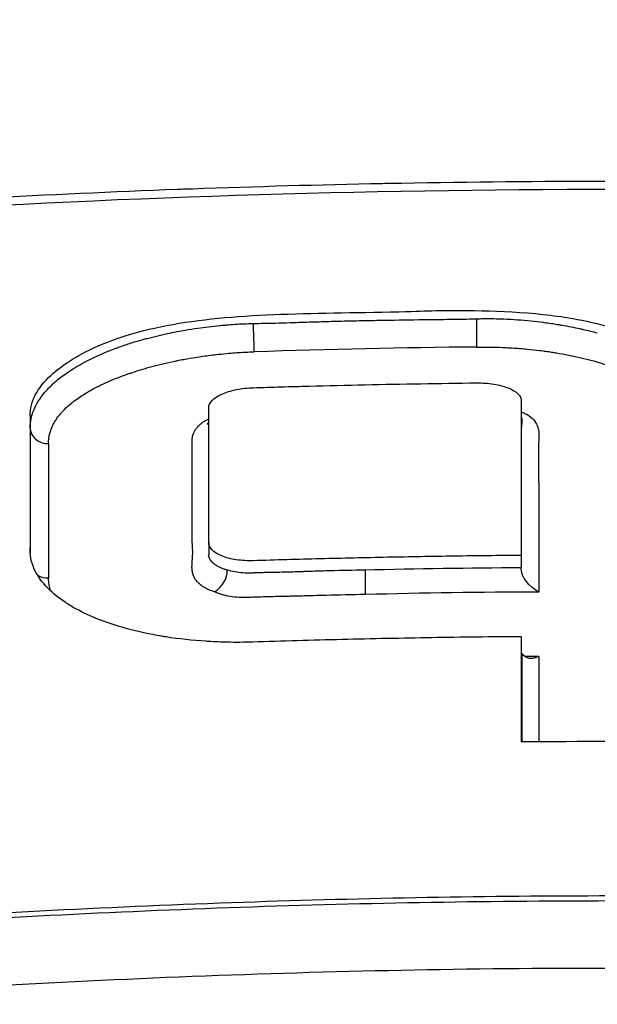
# Model space of a CAD drawing. Header units: millimetres. Extents: x 0 to 4378, y 0 to 2376.
# Tile 474 of 656: x 2244.38 to 2251.01, y 721.43 to 732.73. Entities that reach past the tile are written whole.
import ezdxf

# ---------------------------------------------------------------- set-up
doc = ezdxf.new("R2010")
doc.units = ezdxf.units.MM
doc.header["$LTSCALE"] = 0.2

# ---------------------------------------------------------------- blocks, each defined once
blk = doc.blocks.new('A$C1d6742d2')
for p, q in [((-1.025, 228.436), (-1.025, 228.289)), ((-6.66, 228.272), (-6.66, 226.69)), ((-1.021, 228.243), (-1.02, 228.24)), ((-4.611, 227.483), (-4.611, 227.484)), ((-4.611, 227.317), (-4.611, 227.328)), ((-4.611, 226.948), (-4.611, 227.043)), ((-4.61, 227.042), (-4.61, 227.043)), ((-4.611, 226.814), (-4.611, 226.672)), ((-1.025, 226.664), (-1.025, 226.523)), ((-1.025, 226.523), (-1.025, 226.523)), ((-2.818, 226.496), (-2.818, 226.215))]:
    blk.add_line(p, q)
for start, end in [(90.98951, 90.99515), (90.83703, 90.8371)]:
    blk.add_arc((0, 169.2), 59, start, end)
for centre, major_axis, ratio, start_param, end_param in [((-1.536, 229.239), (0.002, -0.2), 0.006032, 0.409828, 2.356186), ((-4.097, 229.185), (0.006, -0.2), 0.015804, 0.409867, 2.35588), ((-1.161, 139.188), (92.936, 5.733), 0.96505, 1.515327, 1.542789), ((-6.46, 228.13), (-0.2, 0), 0.908862, 0, 1.625581), ((-6.409, 118.486), (-0.039, 120.439), 0.000107, 0.43025, 0.459999), ((0.041, 122.855), (-116.423, 0), 0.890474, 4.721541, 4.736947), ((-6.46, 226.584), (0.2, 0), 0.896053, 4.09135, 4.767956), ((-5.033, 226.616), (-0.619, 0.211), 0.64261, 2.664807, 3.357902), ((-1.217, 167.764), (-66.432, -1.852), 0.879838, 4.681936, 4.711958), ((-1.011, 117.836), (-0.012, 121.689), 0.000054, 0.480754, 0.501809), ((0.044, 123.043), (-115.144, 0), 0.88988, 4.719923, 4.721303), ((-0.805, 117.818), (-0.017, 121.311), 0.000063, 0.478501, 0.495753), ((0.038, 123.957), (-112.94, 0), 0.890474, 4.703649, 4.721796)]:
    blk.add_ellipse(centre, major_axis=major_axis, ratio=ratio, start_param=start_param, end_param=end_param)
for points, knots in [([(0.102, 215.541), (0.073, 215.541), (0.05, 215.541), (-0.001, 215.541), (-0.027, 215.541), (-0.104, 215.542), (-0.156, 215.542), (-0.311, 215.542), (-0.414, 215.542), (-0.728, 215.544), (-0.937, 215.546), (-1.592, 215.554), (-2.038, 215.562), (-3.597, 215.599), (-4.724, 215.643), (-7.384, 215.783), (-8.926, 215.893), (-11.398, 216.114), (-12.352, 216.211), (-14.431, 216.448), (-15.551, 216.594), (-17.307, 216.85), (-17.96, 216.951), (-19.399, 217.19), (-20.182, 217.331), (-21.981, 217.679), (-22.985, 217.893), (-24.769, 218.312), (-25.556, 218.512), (-27.169, 218.955), (-27.986, 219.2), (-29.629, 219.738), (-30.447, 220.032), (-31.975, 220.641), (-32.685, 220.954), (-34.002, 221.599), (-34.609, 221.931), (-35.701, 222.607), (-36.188, 222.949), (-37.052, 223.649), (-37.429, 224.006), (-39.032, 225.827), (-39.351, 227.339), (-38.529, 229.184), (-38.323, 229.528), (-37.68, 230.38), (-37.179, 230.884), (-36.257, 231.622), (-35.922, 231.865), (-35.195, 232.345), (-34.804, 232.582), (-34.388, 232.814)], [0.000001, 0.000001, 0.000001, 0.000001, 0.008819, 0.008819, 0.017845, 0.017845, 0.035907, 0.035907, 0.072142, 0.072142, 0.145603, 0.145603, 0.301295, 0.301295, 0.697741, 0.697741, 1.249711, 1.249711, 1.602669, 1.602669, 2.03028, 2.03028, 2.287616, 2.287616, 2.606653, 2.606653, 3.037248, 3.037248, 3.398951, 3.398951, 3.802683, 3.802683, 4.249515, 4.249515, 4.69033, 4.69033, 5.131374, 5.131374, 5.563894, 5.563894, 5.99898, 5.99898, 7.754072, 7.754072, 8.158843, 8.158843, 8.768031, 8.768031, 9.073942, 9.073942, 9.38062, 9.38062, 9.38062, 9.38062]), ([(0.102, 214.808), (-0.128, 214.808), (-0.77, 214.808), (-2.258, 214.832), (-2.848, 214.846), (-3.827, 214.876), (-4.219, 214.89), (-6.161, 214.968), (-7.715, 215.057), (-9.686, 215.205), (-10.121, 215.24), (-11.708, 215.374), (-12.848, 215.487), (-15.467, 215.783), (-16.933, 215.977), (-20.257, 216.487), (-22.078, 216.822), (-24.793, 217.41), (-25.749, 217.637), (-27.168, 218.005), (-27.657, 218.138), (-28.609, 218.411), (-29.077, 218.551), (-29.756, 218.765), (-29.977, 218.837), (-30.414, 218.981), (-30.635, 219.056), (-31.069, 219.207), (-31.278, 219.282), (-31.689, 219.431), (-31.89, 219.506), (-32.292, 219.66), (-32.498, 219.741), (-32.906, 219.905), (-33.107, 219.988), (-33.497, 220.154), (-33.689, 220.237), (-34.223, 220.476), (-34.556, 220.633), (-35.042, 220.874), (-35.211, 220.96), (-35.71, 221.222), (-36.036, 221.402), (-36.475, 221.663), (-36.617, 221.749), (-36.819, 221.876), (-36.888, 221.92), (-37.021, 222.006), (-37.088, 222.05), (-37.419, 222.272), (-37.668, 222.449), (-38.02, 222.72), (-38.134, 222.811), (-38.353, 222.991), (-38.459, 223.082), (-38.663, 223.264), (-38.76, 223.354), (-38.902, 223.492), (-38.949, 223.538), (-39.039, 223.629), (-39.081, 223.674), (-39.168, 223.765), (-39.211, 223.812), (-39.33, 223.944), (-39.407, 224.034), (-40.042, 224.808), (-40.401, 225.506), (-40.564, 226.274), (-40.576, 226.339), (-40.597, 226.469), (-40.605, 226.533), (-40.618, 226.659), (-40.623, 226.721), (-40.629, 226.843), (-40.63, 226.903), (-40.63, 227.021), (-40.628, 227.08), (-40.619, 227.249), (-40.608, 227.363), (-40.561, 227.688), (-40.509, 227.902), (-40.412, 228.198), (-40.379, 228.29), (-40.324, 228.424), (-40.306, 228.467), (-40.25, 228.594), (-40.21, 228.677), (-40.127, 228.838), (-40.085, 228.915), (-39.955, 229.138), (-39.862, 229.283), (-39.58, 229.679), (-39.373, 229.93), (-38.964, 230.365), (-38.774, 230.55), (-38.26, 231.009), (-37.919, 231.282), (-37.357, 231.683), (-37.162, 231.816), (-36.856, 232.014), (-36.753, 232.08), (-36.594, 232.178), (-36.541, 232.21), (-36.46, 232.259), (-36.433, 232.275), (-36.392, 232.3), (-36.378, 232.308), (-36.351, 232.324), (-36.337, 232.332), (-36.324, 232.34)], [0.000002, 0.000002, 0.000002, 0.000002, 0.069197, 0.069197, 0.114534, 0.114534, 0.144702, 0.144702, 0.264696, 0.264696, 0.298939, 0.298939, 0.390543, 0.390543, 0.512586, 0.512586, 0.675499, 0.675499, 0.768567, 0.768567, 0.818982, 0.818982, 0.869168, 0.869168, 0.893816, 0.893816, 0.918563, 0.918563, 0.942438, 0.942438, 0.965778, 0.965778, 0.990015, 0.990015, 1.013238, 1.013238, 1.036561, 1.036561, 1.079437, 1.079437, 1.103029, 1.103029, 1.150554, 1.150554, 1.170118, 1.170118, 1.179962, 1.179962, 1.190604, 1.190604, 1.231769, 1.231769, 1.252381, 1.252381, 1.273109, 1.273109, 1.29373, 1.29373, 1.303437, 1.303437, 1.31286, 1.31286, 1.322284, 1.322284, 1.341511, 1.341511, 1.488539, 1.488539, 1.502369, 1.502369, 1.515667, 1.515667, 1.528459, 1.528459, 1.540776, 1.540776, 1.552791, 1.552791, 1.576553, 1.576553, 1.621793, 1.621793, 1.642228, 1.642228, 1.65172, 1.65172, 1.669964, 1.669964, 1.68722, 1.68722, 1.719636, 1.719636, 1.776396, 1.776396, 1.818992, 1.818992, 1.882883, 1.882883, 1.914826, 1.914826, 1.930788, 1.930788, 1.938768, 1.938768, 1.942759, 1.942759, 1.944754, 1.944754, 1.946743, 1.946743, 1.946743, 1.946743]), ([(-9.534, 230.518), (-9.513, 230.525), (-9.493, 230.532), (-9.471, 230.538), (-9.461, 230.541), (-9.45, 230.544), (-9.439, 230.547), (-9.429, 230.55), (-9.418, 230.554), (-9.407, 230.557), (-9.396, 230.56), (-9.385, 230.562), (-9.374, 230.565), (-9.363, 230.568), (-9.352, 230.571), (-9.341, 230.574), (-9.319, 230.58), (-9.296, 230.585), (-9.273, 230.59), (-9.182, 230.612), (-9.087, 230.63), (-8.989, 230.644), (-8.892, 230.659), (-8.792, 230.67), (-8.693, 230.678), (-8.668, 230.679), (-8.643, 230.681), (-8.618, 230.683), (-8.593, 230.684), (-8.568, 230.686), (-8.543, 230.687), (-8.493, 230.691), (-8.443, 230.694), (-8.393, 230.697), (-7.994, 230.722), (-7.595, 230.745), (-7.196, 230.766), (-6.454, 230.806), (-5.711, 230.84), (-4.968, 230.868), (-4.912, 230.87), (-4.855, 230.872), (-4.799, 230.874), (-4.072, 230.9), (-3.345, 230.92), (-2.618, 230.935), (-2.546, 230.936), (-2.473, 230.937), (-2.4, 230.939), (-1.601, 230.953), (-0.803, 230.96), (-0.004, 230.961)], [-1, -1, -1, -1, -0.9989185, -0.9989185, -0.9989185, -0.9983778, -0.9983778, -0.9983778, -0.9978371, -0.9978371, -0.9978371, -0.9972963, -0.9972963, -0.9972963, -0.9967556, -0.9967556, -0.9967556, -0.9956741, -0.9956741, -0.9956741, -0.9913482, -0.9913482, -0.9913482, -0.9870224, -0.9870224, -0.9870224, -0.9859409, -0.9859409, -0.9859409, -0.9848594, -0.9848594, -0.9848594, -0.9826965, -0.9826965, -0.9826965, -0.965393, -0.965393, -0.965393, -0.9332255, -0.9332255, -0.9332255, -0.930786, -0.930786, -0.930786, -0.8993296, -0.8993296, -0.8993296, -0.896179, -0.896179, -0.896179, -0.8616263, -0.8616263, -0.8616263, -0.8616263]), ([(-8.636, 230.589), (-5.749, 230.775), (-2.857, 230.868), (2.907, 230.868), (5.774, 230.777), (8.636, 230.594)], [0, 0, 0, 0, 0.502185, 0.502185, 1, 1, 1, 1]), ([(-6.66, 228.272), (-6.662, 228.35), (-6.643, 228.428), (-6.561, 228.583), (-6.5, 228.659), (-6.315, 228.83), (-6.146, 228.953), (-5.717, 229.139), (-5.476, 229.229), (-4.33, 229.451), (-3.47, 229.437), (-2.211, 229.467), (-2.143, 229.471), (-1.66, 229.48), (-1.156, 229.478), (-0.505, 229.398), (-0.185, 229.35), (0.383, 229.154), (0.576, 229.052), (0.893, 228.806), (0.985, 228.672), (1.038, 228.427), (1.027, 228.231), (1.03, 227.648), (1.029, 227.163), (1.025, 226.665)], [-3.167848, -3.167848, -3.167848, -3.167848, -2.81724, -2.81724, -2.467917, -2.467917, -1.999757, -1.999757, -1.713271, -1.713271, -1.133006, -1.133006, -1.013161, -1.013161, -0.71142, -0.71142, -0.596427, -0.596427, -0.511366, -0.511366, -0.413735, -0.413735, -0.334218, -0.334218, -0.000001, -0.000001, -0.000001, -0.000001]), ([(-4.099, 229.326), (-4.058, 229.327), (-4.017, 229.328), (-3.976, 229.329), (-3.864, 229.331), (-3.752, 229.335), (-3.64, 229.338), (-3.599, 229.339), (-3.558, 229.341), (-3.517, 229.342), (-3.441, 229.344), (-3.364, 229.346), (-3.288, 229.349)], [0, 0, 0, 0, 0.0479531, 0.0479531, 0.0479531, 0.1793013, 0.1793013, 0.1793013, 0.2270696, 0.2270696, 0.2270696, 0.3166278, 0.3166278, 0.3166278, 0.3166278]), ([(-3.288, 229.349), (-3.211, 229.351), (-3.135, 229.353), (-2.982, 229.357), (-2.906, 229.359), (-2.753, 229.362), (-2.676, 229.363), (-2.447, 229.367), (-2.294, 229.369), (-2.141, 229.371)], [0.3166278, 0.3166278, 0.3166278, 0.3166278, 0.4061861, 0.4061861, 0.4957443, 0.4957443, 0.5853026, 0.5853026, 0.7644191, 0.7644191, 0.7644191, 0.7644191]), ([(-2.141, 229.371), (-2.102, 229.371), (-2.064, 229.372), (-1.988, 229.373), (-1.949, 229.373), (-1.835, 229.375), (-1.758, 229.376), (-1.682, 229.377)], [0.7644191, 0.7644191, 0.7644191, 0.7644191, 0.8091982, 0.8091982, 0.8539773, 0.8539773, 0.9435356, 0.9435356, 0.9435356, 0.9435356]), ([(-1.682, 229.377), (-1.643, 229.378), (-1.605, 229.379), (-1.567, 229.38), (-1.557, 229.38), (-1.547, 229.38), (-1.537, 229.381)], [0.94353556, 0.94353556, 0.94353556, 0.94353556, 0.98831468, 0.98831468, 0.98831468, 1, 1, 1, 1]), ([(-1.537, 229.381), (-1.528, 229.381), (-1.519, 229.381), (-1.51, 229.381), (-1.49, 229.382), (-1.471, 229.382), (-1.452, 229.382), (-1.414, 229.382), (-1.376, 229.382), (-1.338, 229.382), (-1.3, 229.381), (-1.261, 229.38), (-1.224, 229.378), (-1.119, 229.374), (-1.015, 229.367), (-0.913, 229.356), (-0.867, 229.351), (-0.821, 229.346), (-0.775, 229.34), (-0.77, 229.34), (-0.765, 229.339), (-0.76, 229.338), (-0.733, 229.335), (-0.707, 229.331), (-0.681, 229.327), (-0.657, 229.324), (-0.633, 229.32), (-0.609, 229.316), (-0.592, 229.313), (-0.576, 229.311), (-0.559, 229.308), (-0.488, 229.295), (-0.419, 229.282), (-0.351, 229.267), (-0.338, 229.264), (-0.326, 229.262), (-0.314, 229.259), (-0.259, 229.246), (-0.205, 229.233), (-0.152, 229.219)], [0, 0, 0, 0, 0.006847, 0.006847, 0.006847, 0.0211685, 0.0211685, 0.0211685, 0.0498115, 0.0498115, 0.0498115, 0.078454, 0.078454, 0.078454, 0.1572822, 0.1572822, 0.1572822, 0.1930264, 0.1930264, 0.1930264, 0.1970013, 0.1970013, 0.1970013, 0.2176955, 0.2176955, 0.2176955, 0.2367866, 0.2367866, 0.2367866, 0.2503124, 0.2503124, 0.2503124, 0.3075983, 0.3075983, 0.3075983, 0.3179704, 0.3179704, 0.3179704, 0.3648843, 0.3648843, 0.3648843, 0.3648843]), ([(-5.636, 229.058), (-5.592, 229.073), (-5.547, 229.088), (-5.501, 229.103), (-5.454, 229.118), (-5.405, 229.132), (-5.355, 229.145), (-5.338, 229.15), (-5.321, 229.155), (-5.304, 229.159), (-5.223, 229.18), (-5.139, 229.2), (-5.054, 229.217), (-4.997, 229.229), (-4.94, 229.24), (-4.881, 229.25), (-4.834, 229.258), (-4.786, 229.266), (-4.737, 229.273), (-4.655, 229.285), (-4.571, 229.295), (-4.488, 229.303), (-4.47, 229.305), (-4.452, 229.306), (-4.434, 229.308), (-4.426, 229.309), (-4.419, 229.309), (-4.411, 229.31), (-4.343, 229.316), (-4.274, 229.32), (-4.205, 229.323), (-4.17, 229.324), (-4.134, 229.325), (-4.099, 229.326)], [0.5888782, 0.5888782, 0.5888782, 0.5888782, 0.629847, 0.629847, 0.629847, 0.6724133, 0.6724133, 0.6724133, 0.6871058, 0.6871058, 0.6871058, 0.7558771, 0.7558771, 0.7558771, 0.8016234, 0.8016234, 0.8016234, 0.8390809, 0.8390809, 0.8390809, 0.9026433, 0.9026433, 0.9026433, 0.9161411, 0.9161411, 0.9161411, 0.9219218, 0.9219218, 0.9219218, 0.9733998, 0.9733998, 0.9733998, 1, 1, 1, 1]), ([(-6.66, 228.13), (-6.66, 228.197), (-6.647, 228.266), (-6.592, 228.4), (-6.55, 228.467), (-6.468, 228.565), (-6.438, 228.597), (-6.371, 228.659), (-6.334, 228.69), (-6.214, 228.78), (-6.123, 228.837), (-5.92, 228.944), (-5.808, 228.994), (-5.671, 229.045), (-5.653, 229.051), (-5.636, 229.058)], [0, 0, 0, 0, 0.1145176, 0.1145176, 0.2290353, 0.2290353, 0.2862941, 0.2862941, 0.3435529, 0.3435529, 0.4580705, 0.4580705, 0.5725882, 0.5725882, 0.5888782, 0.5888782, 0.5888782, 0.5888782]), ([(-5.884, 228.603), (-5.871, 228.609), (-5.858, 228.615), (-5.845, 228.622), (-5.813, 228.637), (-5.78, 228.652), (-5.745, 228.667), (-5.733, 228.672), (-5.722, 228.677), (-5.71, 228.682), (-5.686, 228.692), (-5.662, 228.702), (-5.637, 228.711), (-5.612, 228.721), (-5.587, 228.73), (-5.56, 228.74), (-5.557, 228.741), (-5.553, 228.742), (-5.549, 228.743), (-5.535, 228.748), (-5.521, 228.753), (-5.507, 228.758), (-5.471, 228.771), (-5.433, 228.783), (-5.395, 228.795), (-5.357, 228.806), (-5.319, 228.817), (-5.279, 228.828), (-5.269, 228.831), (-5.259, 228.834), (-5.249, 228.836), (-5.207, 228.847), (-5.165, 228.858), (-5.121, 228.868), (-5.077, 228.879), (-5.032, 228.888), (-4.987, 228.898), (-4.982, 228.899), (-4.976, 228.9), (-4.971, 228.901), (-4.923, 228.91), (-4.875, 228.919), (-4.826, 228.927), (-4.778, 228.936), (-4.729, 228.943), (-4.679, 228.95), (-4.62, 228.959), (-4.56, 228.966), (-4.501, 228.973), (-4.46, 228.977), (-4.419, 228.981), (-4.379, 228.985), (-4.319, 228.99), (-4.259, 228.994), (-4.199, 228.997), (-4.196, 228.997), (-4.192, 228.997), (-4.189, 228.997), (-4.156, 228.999), (-4.123, 229), (-4.09, 229.001)], [-0.5, -0.5, -0.5, -0.5, -0.4834567, -0.4834567, -0.4834567, -0.4436256, -0.4436256, -0.4436256, -0.4306206, -0.4306206, -0.4306206, -0.4043494, -0.4043494, -0.4043494, -0.3785726, -0.3785726, -0.3785726, -0.375, -0.375, -0.375, -0.3614928, -0.3614928, -0.3614928, -0.3269363, -0.3269363, -0.3269363, -0.2930264, -0.2930264, -0.2930264, -0.2845545, -0.2845545, -0.2845545, -0.25, -0.25, -0.25, -0.2156939, -0.2156939, -0.2156939, -0.2116617, -0.2116617, -0.2116617, -0.1760014, -0.1760014, -0.1760014, -0.140341, -0.140341, -0.140341, -0.0974214, -0.0974214, -0.0974214, -0.0683384, -0.0683384, -0.0683384, -0.0257684, -0.0257684, -0.0257684, -0.0233155, -0.0233155, -0.0233155, -0.0000006, -0.0000006, -0.0000006, -0.0000006]), ([(-1.534, 229.056), (-1.471, 229.057), (-1.41, 229.056), (-1.349, 229.055), (-1.314, 229.054), (-1.279, 229.053), (-1.244, 229.052), (-1.183, 229.049), (-1.123, 229.046), (-1.063, 229.042), (-1.054, 229.041), (-1.046, 229.04), (-1.037, 229.04), (-1.01, 229.038), (-0.983, 229.035), (-0.956, 229.033), (-0.909, 229.028), (-0.862, 229.023), (-0.815, 229.017), (-0.791, 229.014), (-0.767, 229.011), (-0.743, 229.008), (-0.721, 229.005), (-0.699, 229.002), (-0.677, 228.998), (-0.658, 228.995), (-0.64, 228.992), (-0.621, 228.989), (-0.573, 228.982), (-0.527, 228.973), (-0.481, 228.964), (-0.456, 228.959), (-0.43, 228.954), (-0.405, 228.948), (-0.36, 228.939), (-0.316, 228.928), (-0.273, 228.918), (-0.251, 228.912), (-0.23, 228.906), (-0.209, 228.901), (-0.167, 228.889), (-0.126, 228.877), (-0.086, 228.865), (-0.078, 228.862), (-0.07, 228.86), (-0.062, 228.857), (-0.036, 228.849), (-0.01, 228.84), (0.016, 228.831), (0.023, 228.828), (0.03, 228.826), (0.038, 228.823), (0.05, 228.819), (0.063, 228.814), (0.075, 228.809), (0.094, 228.802), (0.113, 228.795), (0.131, 228.788), (0.174, 228.77), (0.215, 228.752), (0.255, 228.734), (0.273, 228.725), (0.29, 228.716), (0.308, 228.708), (0.345, 228.689), (0.381, 228.669), (0.415, 228.649), (0.417, 228.647), (0.419, 228.646), (0.421, 228.645), (0.443, 228.632), (0.463, 228.618), (0.483, 228.605), (0.508, 228.588), (0.532, 228.571), (0.555, 228.553), (0.557, 228.552), (0.558, 228.55), (0.56, 228.549), (0.573, 228.539), (0.586, 228.528), (0.598, 228.518), (0.611, 228.506), (0.624, 228.495), (0.636, 228.483), (0.666, 228.454), (0.693, 228.425), (0.716, 228.395), (0.731, 228.375), (0.745, 228.354), (0.758, 228.334), (0.763, 228.325), (0.768, 228.316), (0.772, 228.307), (0.781, 228.29), (0.789, 228.273), (0.796, 228.255), (0.805, 228.231), (0.811, 228.207), (0.816, 228.183), (0.817, 228.181), (0.817, 228.178), (0.817, 228.176), (0.82, 228.16), (0.822, 228.144), (0.823, 228.128), (0.823, 228.121), (0.823, 228.113), (0.823, 228.106)], [-1, -1, -1, -1, -0.951127, -0.951127, -0.951127, -0.923132, -0.923132, -0.923132, -0.874185, -0.874185, -0.874185, -0.866852, -0.866852, -0.866852, -0.844796, -0.844796, -0.844796, -0.805472, -0.805472, -0.805472, -0.784988, -0.784988, -0.784988, -0.766091, -0.766091, -0.766091, -0.75, -0.75, -0.75, -0.708355, -0.708355, -0.708355, -0.684818, -0.684818, -0.684818, -0.642539, -0.642539, -0.642539, -0.621242, -0.621242, -0.621242, -0.579299, -0.579299, -0.579299, -0.571018, -0.571018, -0.571018, -0.543065, -0.543065, -0.543065, -0.53515, -0.53515, -0.53515, -0.521386, -0.521386, -0.521386, -0.500243, -0.500243, -0.500243, -0.450873, -0.450873, -0.450873, -0.428071, -0.428071, -0.428071, -0.378368, -0.378368, -0.378368, -0.375, -0.375, -0.375, -0.343231, -0.343231, -0.343231, -0.303085, -0.303085, -0.303085, -0.299921, -0.299921, -0.299921, -0.276652, -0.276652, -0.276652, -0.251805, -0.251805, -0.251805, -0.190455, -0.190455, -0.190455, -0.149005, -0.149005, -0.149005, -0.131501, -0.131501, -0.131501, -0.097174, -0.097174, -0.097174, -0.049808, -0.049808, -0.049808, -0.045044, -0.045044, -0.045044, -0.014465, -0.014465, -0.014465, 0, 0, 0, 0]), ([(-6.45, 227.948), (-6.45, 227.958), (-6.449, 227.968), (-6.449, 227.979), (-6.447, 228.003), (-6.443, 228.028), (-6.438, 228.052), (-6.434, 228.067), (-6.43, 228.083), (-6.425, 228.098), (-6.421, 228.109), (-6.417, 228.121), (-6.412, 228.132), (-6.402, 228.156), (-6.39, 228.179), (-6.376, 228.203), (-6.372, 228.209), (-6.368, 228.216), (-6.364, 228.222), (-6.35, 228.243), (-6.334, 228.264), (-6.317, 228.284), (-6.311, 228.292), (-6.304, 228.3), (-6.297, 228.308), (-6.295, 228.31), (-6.293, 228.313), (-6.29, 228.315), (-6.282, 228.324), (-6.273, 228.333), (-6.264, 228.343), (-6.24, 228.366), (-6.215, 228.389), (-6.187, 228.411), (-6.178, 228.419), (-6.168, 228.426), (-6.159, 228.434), (-6.139, 228.448), (-6.119, 228.463), (-6.097, 228.478), (-6.077, 228.492), (-6.056, 228.505), (-6.034, 228.519), (-6.006, 228.536), (-5.976, 228.554), (-5.944, 228.571), (-5.925, 228.581), (-5.905, 228.592), (-5.884, 228.603)], [-1, -1, -1, -1, -0.9789403, -0.9789403, -0.9789403, -0.927588, -0.927588, -0.927588, -0.8948124, -0.8948124, -0.8948124, -0.8705024, -0.8705024, -0.8705024, -0.8184301, -0.8184301, -0.8184301, -0.8041932, -0.8041932, -0.8041932, -0.7573291, -0.7573291, -0.7573291, -0.7389696, -0.7389696, -0.7389696, -0.7338237, -0.7338237, -0.7338237, -0.712432, -0.712432, -0.712432, -0.6584386, -0.6584386, -0.6584386, -0.6405206, -0.6405206, -0.6405206, -0.6044524, -0.6044524, -0.6044524, -0.5709489, -0.5709489, -0.5709489, -0.5269824, -0.5269824, -0.5269824, -0.5, -0.5, -0.5, -0.5]), ([(-4.611, 228.36), (-4.611, 228.416), (-4.558, 228.472), (-4.414, 228.537), (-4.357, 228.554), (-4.233, 228.58), (-4.166, 228.587), (-3.992, 228.593), (-3.885, 228.596), (-3.672, 228.602), (-3.565, 228.605), (-3.245, 228.613), (-3.032, 228.619), (-2.605, 228.628), (-2.391, 228.632), (-1.964, 228.639), (-1.751, 228.642), (-1.47, 228.645), (-1.403, 228.641), (-1.279, 228.62), (-1.222, 228.605), (-1.078, 228.547), (-1.025, 228.494), (-1.025, 228.401), (-1.025, 228.365), (-1.025, 228.294), (-1.025, 228.258), (-1.025, 228.15), (-1.025, 228.078), (-1.025, 227.86), (-1.025, 227.714), (-1.025, 227.418), (-1.025, 227.269), (-1.025, 227.044), (-1.025, 226.968), (-1.025, 226.817), (-1.025, 226.74), (-1.025, 226.664)], [0, 0, 0, 0, 0.049586, 0.049586, 0.074046, 0.074046, 0.09857, 0.09857, 0.137167, 0.137167, 0.175764, 0.175764, 0.252958, 0.252958, 0.330152, 0.330152, 0.407345, 0.407345, 0.43188, 0.43188, 0.45635, 0.45635, 0.505944, 0.505944, 0.536823, 0.536823, 0.567702, 0.567702, 0.629461, 0.629461, 0.752975, 0.752975, 0.876487, 0.876487, 0.938244, 0.938244, 1, 1, 1, 1]), ([(-1.025, 226.664), (-1.281, 226.662), (-1.537, 226.659), (-2.05, 226.652), (-2.306, 226.647), (-2.818, 226.637), (-3.074, 226.631), (-3.459, 226.621), (-3.587, 226.618), (-3.843, 226.611), (-3.971, 226.607), (-4.166, 226.601), (-4.233, 226.604), (-4.357, 226.623), (-4.414, 226.638), (-4.558, 226.698), (-4.611, 226.753), (-4.611, 226.947), (-4.611, 227.079), (-4.611, 227.34), (-4.611, 227.47), (-4.611, 227.728), (-4.611, 227.855), (-4.611, 228.046), (-4.611, 228.109), (-4.611, 228.203), (-4.611, 228.234), (-4.611, 228.297), (-4.611, 228.328), (-4.611, 228.36)], [0, 0, 0, 0, 0.102758, 0.102758, 0.205514, 0.205514, 0.30827, 0.30827, 0.359648, 0.359648, 0.411026, 0.411026, 0.438236, 0.438236, 0.465377, 0.465377, 0.5204, 0.5204, 0.640302, 0.640302, 0.760202, 0.760202, 0.880101, 0.880101, 0.94005, 0.94005, 0.970025, 0.970025, 1, 1, 1, 1]), ([(-4.803, 226.933), (-4.803, 226.966), (-4.803, 227), (-4.803, 227.034), (-4.803, 227.058), (-4.803, 227.082), (-4.803, 227.105), (-4.802, 227.161), (-4.803, 227.216), (-4.803, 227.271), (-4.803, 227.282), (-4.803, 227.294), (-4.803, 227.305), (-4.803, 227.318), (-4.803, 227.331), (-4.803, 227.341), (-4.803, 227.359), (-4.803, 227.377), (-4.803, 227.398), (-4.803, 227.405), (-4.803, 227.411), (-4.803, 227.418), (-4.803, 227.437), (-4.803, 227.457), (-4.803, 227.48), (-4.803, 227.5), (-4.802, 227.522), (-4.802, 227.545), (-4.802, 227.553), (-4.802, 227.562), (-4.802, 227.57), (-4.802, 227.589), (-4.802, 227.608), (-4.802, 227.628), (-4.802, 227.643), (-4.802, 227.659), (-4.802, 227.671), (-4.802, 227.692), (-4.802, 227.71), (-4.802, 227.725), (-4.802, 227.727), (-4.802, 227.729), (-4.802, 227.731), (-4.802, 227.751), (-4.802, 227.769), (-4.802, 227.786), (-4.802, 227.79), (-4.802, 227.793), (-4.802, 227.798), (-4.802, 227.802), (-4.802, 227.807), (-4.802, 227.812), (-4.802, 227.82), (-4.801, 227.828), (-4.801, 227.835), (-4.801, 227.842), (-4.801, 227.849), (-4.801, 227.855), (-4.801, 227.861), (-4.801, 227.867), (-4.802, 227.872), (-4.802, 227.878), (-4.802, 227.882), (-4.802, 227.886), (-4.802, 227.888), (-4.802, 227.889), (-4.802, 227.891), (-4.802, 227.895), (-4.802, 227.9), (-4.802, 227.906), (-4.802, 227.912), (-4.803, 227.918), (-4.803, 227.925), (-4.803, 227.931), (-4.803, 227.937), (-4.803, 227.945), (-4.803, 227.948), (-4.803, 227.953), (-4.803, 227.956), (-4.803, 227.966), (-4.803, 227.974), (-4.803, 227.982), (-4.802, 227.985), (-4.802, 227.988), (-4.802, 227.991), (-4.801, 228), (-4.8, 228.008), (-4.799, 228.016), (-4.799, 228.018), (-4.798, 228.02), (-4.798, 228.022), (-4.797, 228.025), (-4.797, 228.029), (-4.796, 228.033), (-4.795, 228.037), (-4.793, 228.041), (-4.792, 228.046), (-4.79, 228.051), (-4.788, 228.057), (-4.786, 228.063), (-4.784, 228.068), (-4.782, 228.074), (-4.778, 228.08), (-4.777, 228.083), (-4.776, 228.086), (-4.774, 228.089), (-4.769, 228.099), (-4.763, 228.108), (-4.757, 228.116), (-4.75, 228.126), (-4.743, 228.134), (-4.737, 228.141), (-4.732, 228.147), (-4.726, 228.153), (-4.722, 228.157), (-4.716, 228.164), (-4.703, 228.176), (-4.69, 228.186), (-4.68, 228.193), (-4.669, 228.201), (-4.657, 228.208), (-4.652, 228.211), (-4.646, 228.215), (-4.64, 228.218), (-4.631, 228.223), (-4.621, 228.228), (-4.611, 228.233)], [-0.6654434, -0.6654434, -0.6654434, -0.6654434, -0.6271703, -0.6271703, -0.6271703, -0.6, -0.6, -0.6, -0.5311706, -0.5311706, -0.5311706, -0.5167154, -0.5167154, -0.5167154, -0.5, -0.5, -0.5, -0.468559, -0.468559, -0.468559, -0.4590251, -0.4590251, -0.4590251, -0.4341154, -0.4341154, -0.4341154, -0.4119714, -0.4119714, -0.4119714, -0.404157, -0.404157, -0.404157, -0.3874849, -0.3874849, -0.3874849, -0.375, -0.375, -0.375, -0.3520968, -0.3520968, -0.3520968, -0.3490387, -0.3490387, -0.3490387, -0.3196926, -0.3196926, -0.3196926, -0.3125, -0.3125, -0.3125, -0.3060411, -0.3060411, -0.3060411, -0.2940726, -0.2940726, -0.2940726, -0.2824951, -0.2824951, -0.2824951, -0.2700207, -0.2700207, -0.2700207, -0.2555726, -0.2555726, -0.2555726, -0.25, -0.25, -0.25, -0.2397398, -0.2397398, -0.2397398, -0.2308307, -0.2308307, -0.2308307, -0.2230224, -0.2230224, -0.2230224, -0.21875, -0.21875, -0.21875, -0.2082387, -0.2082387, -0.2082387, -0.2038714, -0.2038714, -0.2038714, -0.1912841, -0.1912841, -0.1912841, -0.1875, -0.1875, -0.1875, -0.1796875, -0.1796875, -0.1796875, -0.1724384, -0.1724384, -0.1724384, -0.1655582, -0.1655582, -0.1655582, -0.1591302, -0.1591302, -0.1591302, -0.15625, -0.15625, -0.15625, -0.1470829, -0.1470829, -0.1470829, -0.1360415, -0.1360415, -0.1360415, -0.1268128, -0.1268128, -0.1268128, -0.1132064, -0.1132064, -0.1132064, -0.1029257, -0.1029257, -0.1029257, -0.0982143, -0.0982143, -0.0982143, -0.0906925, -0.0906925, -0.0906925, -0.0906925]), ([(-1.025, 228.311), (-1.015, 228.307), (-1.006, 228.303), (-0.997, 228.299), (-0.993, 228.297), (-0.99, 228.295), (-0.986, 228.294)], [0.084530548, 0.084530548, 0.084530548, 0.084530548, 0.091039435, 0.091039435, 0.091039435, 0.09375, 0.09375, 0.09375, 0.09375]), ([(-1.021, 228.243), (-1.02, 228.24), (-1.02, 228.238), (-1.02, 228.235), (-1.019, 228.227), (-1.019, 228.219), (-1.019, 228.21), (-1.019, 228.202), (-1.019, 228.193), (-1.019, 228.183), (-1.02, 228.174), (-1.02, 228.165), (-1.021, 228.156), (-1.022, 228.147), (-1.023, 228.137), (-1.024, 228.127), (-1.024, 228.125), (-1.024, 228.122), (-1.025, 228.119)], [0.25494443, 0.25494443, 0.25494443, 0.25494443, 0.26100221, 0.26100221, 0.26100221, 0.27888127, 0.27888127, 0.27888127, 0.29564155, 0.29564155, 0.29564155, 0.3108895, 0.3108895, 0.3108895, 0.32563773, 0.32563773, 0.32563773, 0.32973643, 0.32973643, 0.32973643, 0.32973643]), ([(-0.986, 228.294), (-0.946, 228.275), (-0.917, 228.256), (-0.897, 228.237), (-0.879, 228.22), (-0.863, 228.198), (-0.85, 228.172), (-0.838, 228.149), (-0.83, 228.125), (-0.826, 228.102), (-0.823, 228.081), (-0.822, 228.058), (-0.823, 228.034), (-0.824, 228.008), (-0.825, 227.985), (-0.825, 227.964), (-0.825, 227.954), (-0.825, 227.936), (-0.825, 227.885), (-0.825, 227.852), (-0.825, 227.769), (-0.825, 227.719), (-0.825, 227.619), (-0.825, 227.572), (-0.825, 227.52)], [0.09375, 0.09375, 0.09375, 0.09375, 0.125, 0.125, 0.125, 0.15625, 0.15625, 0.15625, 0.1875, 0.1875, 0.1875, 0.21875, 0.21875, 0.21875, 0.25, 0.25, 0.25, 0.3085908, 0.3085908, 0.3671758, 0.3671758, 0.4257443, 0.4257443, 0.4692144, 0.4692144, 0.4692144, 0.4692144]), ([(-1.024, 227.797), (-1.024, 227.787), (-1.025, 227.776), (-1.025, 227.766), (-1.025, 227.752), (-1.025, 227.739), (-1.025, 227.725)], [0.44919444, 0.44919444, 0.44919444, 0.44919444, 0.45837057, 0.45837057, 0.45837057, 0.46977462, 0.46977462, 0.46977462, 0.46977462]), ([(-0.825, 227.52), (-0.825, 227.484), (-0.825, 227.445), (-0.824, 227.404), (-0.824, 227.292), (-0.824, 227.171), (-0.823, 226.913), (-0.823, 226.776), (-0.823, 226.507), (-0.823, 226.379), (-0.823, 226.243)], [0.4692144, 0.4692144, 0.4692144, 0.4692144, 0.5, 0.5, 0.5, 0.6769197, 0.6769197, 0.8528705, 0.8528705, 1, 1, 1, 1]), ([(-4.545, 226.246), (-4.551, 226.248), (-4.558, 226.25), (-4.566, 226.253), (-4.575, 226.256), (-4.584, 226.259), (-4.594, 226.263), (-4.605, 226.268), (-4.616, 226.273), (-4.628, 226.278), (-4.636, 226.282), (-4.644, 226.286), (-4.652, 226.291), (-4.664, 226.297), (-4.674, 226.303), (-4.683, 226.309), (-4.692, 226.315), (-4.7, 226.322), (-4.707, 226.327), (-4.715, 226.333), (-4.721, 226.339), (-4.727, 226.345), (-4.728, 226.346), (-4.73, 226.347), (-4.731, 226.349), (-4.74, 226.357), (-4.749, 226.367), (-4.757, 226.379), (-4.764, 226.387), (-4.77, 226.397), (-4.775, 226.407), (-4.777, 226.411), (-4.779, 226.415), (-4.781, 226.418), (-4.782, 226.42), (-4.783, 226.421), (-4.784, 226.424), (-4.785, 226.427), (-4.786, 226.43), (-4.788, 226.434), (-4.788, 226.436), (-4.789, 226.439), (-4.789, 226.44), (-4.792, 226.448), (-4.794, 226.455), (-4.795, 226.461), (-4.796, 226.462), (-4.796, 226.464), (-4.796, 226.465), (-4.798, 226.471), (-4.799, 226.479), (-4.801, 226.487), (-4.802, 226.491), (-4.802, 226.495), (-4.802, 226.497), (-4.803, 226.499), (-4.803, 226.501), (-4.803, 226.502), (-4.803, 226.504), (-4.803, 226.51), (-4.803, 226.515), (-4.804, 226.521), (-4.804, 226.528), (-4.804, 226.536), (-4.803, 226.541), (-4.803, 226.548), (-4.803, 226.555), (-4.803, 226.562), (-4.802, 226.568), (-4.802, 226.574), (-4.802, 226.578), (-4.802, 226.581), (-4.801, 226.586), (-4.801, 226.601), (-4.799, 226.618), (-4.798, 226.635), (-4.798, 226.638), (-4.797, 226.641), (-4.797, 226.643), (-4.797, 226.649), (-4.796, 226.655), (-4.796, 226.662), (-4.796, 226.666), (-4.796, 226.671), (-4.795, 226.678), (-4.795, 226.686), (-4.795, 226.694), (-4.795, 226.7), (-4.795, 226.704), (-4.795, 226.707), (-4.795, 226.709), (-4.795, 226.712), (-4.795, 226.728), (-4.796, 226.736), (-4.796, 226.743), (-4.796, 226.748), (-4.797, 226.752), (-4.797, 226.755), (-4.797, 226.758), (-4.797, 226.762), (-4.797, 226.766), (-4.798, 226.77), (-4.798, 226.774), (-4.798, 226.779), (-4.798, 226.783), (-4.799, 226.787), (-4.799, 226.788), (-4.799, 226.791), (-4.799, 226.793), (-4.8, 226.805), (-4.801, 226.817), (-4.801, 226.827), (-4.802, 226.838), (-4.802, 226.848), (-4.802, 226.857), (-4.802, 226.867), (-4.802, 226.875), (-4.802, 226.883), (-4.802, 226.89), (-4.802, 226.896), (-4.802, 226.9), (-4.802, 226.905), (-4.802, 226.907), (-4.802, 226.913), (-4.802, 226.916), (-4.803, 226.924), (-4.803, 226.933)], [-0.9999982, -0.9999982, -0.9999982, -0.9999982, -0.9920747, -0.9920747, -0.9920747, -0.9837793, -0.9837793, -0.9837793, -0.9747079, -0.9747079, -0.9747079, -0.96875, -0.96875, -0.96875, -0.959454, -0.959454, -0.959454, -0.9498897, -0.9498897, -0.9498897, -0.9399047, -0.9399047, -0.9399047, -0.9375, -0.9375, -0.9375, -0.921875, -0.921875, -0.921875, -0.9106127, -0.9106127, -0.9106127, -0.90625, -0.90625, -0.90625, -0.903195, -0.903195, -0.903195, -0.8998891, -0.8998891, -0.8998891, -0.8984375, -0.8984375, -0.8984375, -0.892239, -0.892239, -0.892239, -0.890625, -0.890625, -0.890625, -0.8828125, -0.8828125, -0.8828125, -0.8789222, -0.8789222, -0.8789222, -0.875, -0.875, -0.875, -0.866627, -0.866627, -0.866627, -0.8541667, -0.8541667, -0.8541667, -0.8470037, -0.8470037, -0.8470037, -0.8389123, -0.8389123, -0.8389123, -0.8333333, -0.8333333, -0.8333333, -0.8159057, -0.8159057, -0.8159057, -0.8125, -0.8125, -0.8125, -0.8031949, -0.8031949, -0.8031949, -0.796875, -0.796875, -0.796875, -0.7889036, -0.7889036, -0.7889036, -0.7826668, -0.7826668, -0.7826668, -0.7738693, -0.7738693, -0.7738693, -0.7670001, -0.7670001, -0.7670001, -0.7626772, -0.7626772, -0.7626772, -0.7578125, -0.7578125, -0.7578125, -0.75, -0.75, -0.75, -0.7476756, -0.7476756, -0.7476756, -0.7358512, -0.7358512, -0.7358512, -0.7231729, -0.7231729, -0.7231729, -0.7087292, -0.7087292, -0.7087292, -0.6928952, -0.6928952, -0.6928952, -0.675, -0.675, -0.675, -0.6654434, -0.6654434, -0.6654434, -0.6654434]), ([(-4.109, 225.669), (-4.205, 225.666), (-4.302, 225.665), (-4.398, 225.667), (-4.47, 225.669), (-4.543, 225.672), (-4.615, 225.676), (-4.624, 225.676), (-4.633, 225.677), (-4.642, 225.678), (-4.799, 225.688), (-4.953, 225.705), (-5.101, 225.728), (-5.118, 225.731), (-5.135, 225.733), (-5.151, 225.736), (-5.29, 225.759), (-5.422, 225.788), (-5.547, 225.822), (-5.674, 225.856), (-5.794, 225.896), (-5.903, 225.94), (-5.915, 225.945), (-5.926, 225.95), (-5.937, 225.955), (-6.031, 225.995), (-6.117, 226.038), (-6.195, 226.085), (-6.215, 226.097), (-6.234, 226.109), (-6.253, 226.122), (-6.33, 226.172), (-6.396, 226.226), (-6.452, 226.282), (-6.456, 226.286), (-6.46, 226.29), (-6.463, 226.294), (-6.471, 226.301), (-6.478, 226.308), (-6.484, 226.316), (-6.543, 226.381), (-6.588, 226.448), (-6.618, 226.517), (-6.619, 226.521), (-6.621, 226.525), (-6.623, 226.529), (-6.64, 226.573), (-6.652, 226.617), (-6.658, 226.662), (-6.662, 226.692), (-6.663, 226.723), (-6.66, 226.754)], [-0.4066496, -0.4066496, -0.4066496, -0.4066496, -0.3777807, -0.3777807, -0.3777807, -0.3558558, -0.3558558, -0.3558558, -0.3530901, -0.3530901, -0.3530901, -0.3051435, -0.3051435, -0.3051435, -0.2996138, -0.2996138, -0.2996138, -0.2544216, -0.2544216, -0.2544216, -0.2084882, -0.2084882, -0.2084882, -0.2036806, -0.2036806, -0.2036806, -0.1633487, -0.1633487, -0.1633487, -0.1528703, -0.1528703, -0.1528703, -0.1103376, -0.1103376, -0.1103376, -0.1075118, -0.1075118, -0.1075118, -0.1019561, -0.1019561, -0.1019561, -0.053792, -0.053792, -0.053792, -0.0510136, -0.0510136, -0.0510136, -0.0206896, -0.0206896, -0.0206896, 0, 0, 0, 0]), ([(-4.399, 226.495), (-4.401, 226.495), (-4.403, 226.496), (-4.407, 226.497), (-4.41, 226.498), (-4.414, 226.499), (-4.419, 226.501), (-4.424, 226.503), (-4.429, 226.504), (-4.435, 226.506), (-4.442, 226.509), (-4.45, 226.512), (-4.458, 226.515), (-4.467, 226.519), (-4.477, 226.523), (-4.487, 226.528), (-4.496, 226.532), (-4.505, 226.537), (-4.514, 226.542), (-4.523, 226.548), (-4.532, 226.553), (-4.541, 226.559), (-4.547, 226.564), (-4.554, 226.57), (-4.56, 226.575), (-4.562, 226.577), (-4.563, 226.578), (-4.565, 226.579), (-4.572, 226.586), (-4.579, 226.593), (-4.585, 226.601), (-4.591, 226.609), (-4.596, 226.617), (-4.6, 226.626), (-4.601, 226.628), (-4.602, 226.631), (-4.603, 226.633), (-4.606, 226.639), (-4.608, 226.645), (-4.609, 226.652), (-4.61, 226.658), (-4.611, 226.665), (-4.611, 226.672), (-4.611, 226.672), (-4.611, 226.672), (-4.611, 226.672)], [-1, -1, -1, -1, -0.9777683, -0.9777683, -0.9777683, -0.9558501, -0.9558501, -0.9558501, -0.9365479, -0.9365479, -0.9365479, -0.9139433, -0.9139433, -0.9139433, -0.8893206, -0.8893206, -0.8893206, -0.8681111, -0.8681111, -0.8681111, -0.8476032, -0.8476032, -0.8476032, -0.8315565, -0.8315565, -0.8315565, -0.8278522, -0.8278522, -0.8278522, -0.8091923, -0.8091923, -0.8091923, -0.791094, -0.791094, -0.791094, -0.7859752, -0.7859752, -0.7859752, -0.7737842, -0.7737842, -0.7737842, -0.7613869, -0.7613869, -0.7613869, -0.7611944, -0.7611944, -0.7611944, -0.7611944]), ([(-6.428, 226.259), (-6.441, 226.302), (-6.448, 226.346), (-6.449, 226.397), (-6.449, 226.401), (-6.449, 226.405)], [-0.0880247, -0.0880247, -0.0880247, -0.0880247, -0.0077024, -0.0077024, 0, 0, 0, 0]), ([(-4.001, 226.465), (-4.007, 226.465), (-4.013, 226.465), (-4.036, 226.464), (-4.053, 226.464), (-4.086, 226.463), (-4.103, 226.462), (-4.153, 226.46), (-4.186, 226.461), (-4.251, 226.466), (-4.283, 226.47), (-4.343, 226.48), (-4.372, 226.487), (-4.399, 226.495)], [0.7385418, 0.7385418, 0.7385418, 0.7385418, 0.75, 0.75, 0.78125, 0.78125, 0.8125, 0.8125, 0.875, 0.875, 0.9375, 0.9375, 1, 1, 1, 1]), ([(-2.818, 226.496), (-2.952, 226.492), (-3.085, 226.49), (-3.285, 226.485), (-3.352, 226.483), (-3.452, 226.48), (-3.486, 226.479), (-3.536, 226.477), (-3.552, 226.476), (-3.586, 226.475), (-3.602, 226.475), (-3.652, 226.473), (-3.686, 226.472), (-3.752, 226.47), (-3.786, 226.47), (-3.853, 226.468), (-3.886, 226.468), (-3.936, 226.467), (-3.953, 226.467), (-3.98, 226.466), (-3.991, 226.466), (-4.001, 226.465)], [0, 0, 0, 0, 0.25, 0.25, 0.375, 0.375, 0.4375, 0.4375, 0.46875, 0.46875, 0.5, 0.5, 0.5625, 0.5625, 0.625, 0.625, 0.6875, 0.6875, 0.71875, 0.71875, 0.7385418, 0.7385418, 0.7385418, 0.7385418]), ([(-2.818, 226.215), (-2.966, 226.212), (-3.114, 226.208), (-3.336, 226.203), (-3.41, 226.201), (-3.521, 226.198), (-3.558, 226.197), (-3.614, 226.196), (-3.632, 226.195), (-3.669, 226.195), (-3.688, 226.194), (-3.743, 226.193), (-3.78, 226.192), (-3.854, 226.191), (-3.891, 226.19), (-3.966, 226.188), (-4.003, 226.186), (-4.058, 226.185), (-4.077, 226.184), (-4.114, 226.183), (-4.132, 226.182), (-4.169, 226.181), (-4.188, 226.18), (-4.224, 226.181), (-4.243, 226.181), (-4.297, 226.184), (-4.333, 226.188), (-4.4, 226.199), (-4.432, 226.207), (-4.492, 226.224), (-4.52, 226.235), (-4.545, 226.246)], [-1, -1, -1, -1, -0.75, -0.75, -0.625, -0.625, -0.5625, -0.5625, -0.53125, -0.53125, -0.5, -0.5, -0.4375, -0.4375, -0.375, -0.375, -0.3125, -0.3125, -0.28125, -0.28125, -0.25, -0.25, -0.21875, -0.21875, -0.1875, -0.1875, -0.125, -0.125, -0.0625, -0.0625, 0, 0, 0, 0]), ([(-1.025, 225.731), (-1.025, 225.715), (-1.025, 225.698), (-1.025, 225.651), (-1.025, 225.592), (-1.025, 225.503), (-1.025, 225.473), (-1.025, 225.488)], [0, 0, 0, 0, 0.0052708, 0.0052708, 0.01498536, 0.01498536, 0.02469993, 0.02469993, 0.02469993, 0.02469993]), ([(-1.025, 225.731), (-1.025, 225.703), (-1.025, 225.674), (-1.025, 225.619), (-1.025, 225.593), (-1.025, 225.546), (-1.025, 225.526), (-1.025, 225.501), (-1.025, 225.496), (-1.025, 225.491), (-1.025, 225.49), (-1.025, 225.489), (-1.025, 225.488), (-1.025, 225.488), (-1.025, 225.488), (-1.025, 225.488)], [0, 0, 0, 0, 0.00929466, 0.00929466, 0.01709063, 0.01709063, 0.02313614, 0.02313614, 0.02461972, 0.02461972, 0.02489784, 0.02489784, 0.0249557, 0.0249557, 0.02498463, 0.02498463, 0.02498463, 0.02498463]), ([(-0.823, 225.504), (-0.827, 225.502), (-0.83, 225.501), (-0.85, 225.492), (-0.867, 225.487), (-0.898, 225.481), (-0.914, 225.48), (-0.947, 225.485), (-0.963, 225.491), (-0.984, 225.504), (-0.991, 225.509), (-1.005, 225.522), (-1.011, 225.53), (-1.015, 225.539)], [-0.00147192, -0.00147192, -0.00147192, -0.00147192, 0, 0, 0.00723319, 0.00723319, 0.01448328, 0.01448328, 0.02332723, 0.02332723, 0.02825179, 0.02825179, 0.03297856, 0.03297856, 0.03297856, 0.03297856]), ([(8.608, 222.461), (7.146, 222.56), (5.683, 222.634), (2.813, 222.731), (1.41, 222.755), (-1.404, 222.754), (-2.807, 222.729), (-5.68, 222.631), (-7.145, 222.555), (-8.608, 222.455)], [-1.723661, -1.723661, -1.723661, -1.723661, -1.283811, -1.283811, -0.862142, -0.862142, -0.4403, -0.4403, -0.000001, -0.000001, -0.000001, -0.000001]), ([(-0.004, 222.697), (-0.733, 222.697), (-1.462, 222.69), (-2.191, 222.677), (-2.922, 222.664), (-3.652, 222.644), (-4.382, 222.618), (-5.112, 222.592), (-5.842, 222.56), (-6.571, 222.522), (-6.936, 222.503), (-7.3, 222.482), (-7.665, 222.459), (-7.71, 222.457), (-7.756, 222.454), (-7.801, 222.451), (-7.824, 222.45), (-7.847, 222.448), (-7.87, 222.447), (-7.892, 222.445), (-7.915, 222.444), (-7.938, 222.442), (-8.029, 222.437), (-8.12, 222.431), (-8.211, 222.425), (-8.302, 222.419), (-8.393, 222.413), (-8.484, 222.407), (-8.507, 222.405), (-8.53, 222.404), (-8.553, 222.402), (-8.564, 222.401), (-8.575, 222.401), (-8.587, 222.4), (-8.594, 222.399), (-8.601, 222.399), (-8.608, 222.398)], [0.500209, 0.500209, 0.500209, 0.500209, 0.6271516, 0.6271516, 0.6271516, 0.7543489, 0.7543489, 0.7543489, 0.8815229, 0.8815229, 0.8815229, 0.9451099, 0.9451099, 0.9451099, 0.9530583, 0.9530583, 0.9530583, 0.9570324, 0.9570324, 0.9570324, 0.9610066, 0.9610066, 0.9610066, 0.9769034, 0.9769034, 0.9769034, 0.9928001, 0.9928001, 0.9928001, 0.9967743, 0.9967743, 0.9967743, 0.9987614, 0.9987614, 0.9987614, 1, 1, 1, 1]), ([(-0.001, 221.924), (-0.801, 221.924), (-2.401, 221.908), (-4, 221.86), (-5.599, 221.798), (-6.398, 221.759), (-7.596, 221.689), (-7.995, 221.664), (-8.444, 221.634), (-8.493, 221.631), (-8.568, 221.626), (-8.593, 221.624), (-8.643, 221.621), (-8.668, 221.62), (-8.792, 221.615), (-8.891, 221.616), (-9.085, 221.628), (-9.179, 221.639), (-9.292, 221.657), (-9.315, 221.661), (-9.348, 221.668), (-9.359, 221.67), (-9.376, 221.673), (-9.381, 221.675), (-9.392, 221.677), (-9.397, 221.678), (-9.424, 221.684), (-9.446, 221.689), (-9.477, 221.697), (-9.498, 221.703), (-9.529, 221.711), (-9.583, 221.727), (-9.625, 221.742), (-9.698, 221.768), (-9.737, 221.784), (-9.791, 221.809), (-9.807, 221.817), (-9.822, 221.824)], [-0.2887059, -0.2887059, -0.2887059, -0.2887059, -0.2541581, -0.2195873, -0.2195873, -0.1850229, -0.1850229, -0.1677408, -0.1677408, -0.1655805, -0.1655805, -0.1645003, -0.1645003, -0.1634202, -0.1634202, -0.1590997, -0.1590997, -0.1547791, -0.1547791, -0.153699, -0.153699, -0.1531589, -0.1531589, -0.1528889, -0.1528889, -0.1526188, -0.1526188, -0.1515387, -0.1515387, -0.1509986, -0.1504586, -0.1499185, -0.1481076, -0.1481076, -0.1457567, -0.1457567, -0.1447486, -0.1447486, -0.1447486, -0.1447486])]:
    blk.add_open_spline(points, degree=3, knots=knots)
for points in [[(-4.622, 228.176), (-4.622, 228.176), (-4.623, 228.149), (-4.621, 228.186)], [(-4.612, 226.655), (-4.612, 226.655), (-4.612, 226.657), (-4.613, 226.661)], [(-0.823, 226.243), (-0.936, 226.312), (-1.025, 226.4), (-1.025, 226.523)], [(-1.025, 225.731), (-1.367, 225.729), (-2.053, 225.72), (-3.081, 225.7), (-3.766, 225.68), (-4.109, 225.669)], [(-1.016, 224.523), (-1.016, 224.861), (-1.014, 225.2), (-1.015, 225.539)]]:
    blk.add_open_spline(points, degree=3)

msp = doc.modelspace()

# ---------------------------------------------------------------- block references
msp.add_blockref('A$C1d6742d2', (2251.163, 499.915))

doc.saveas('drawing.dxf')
